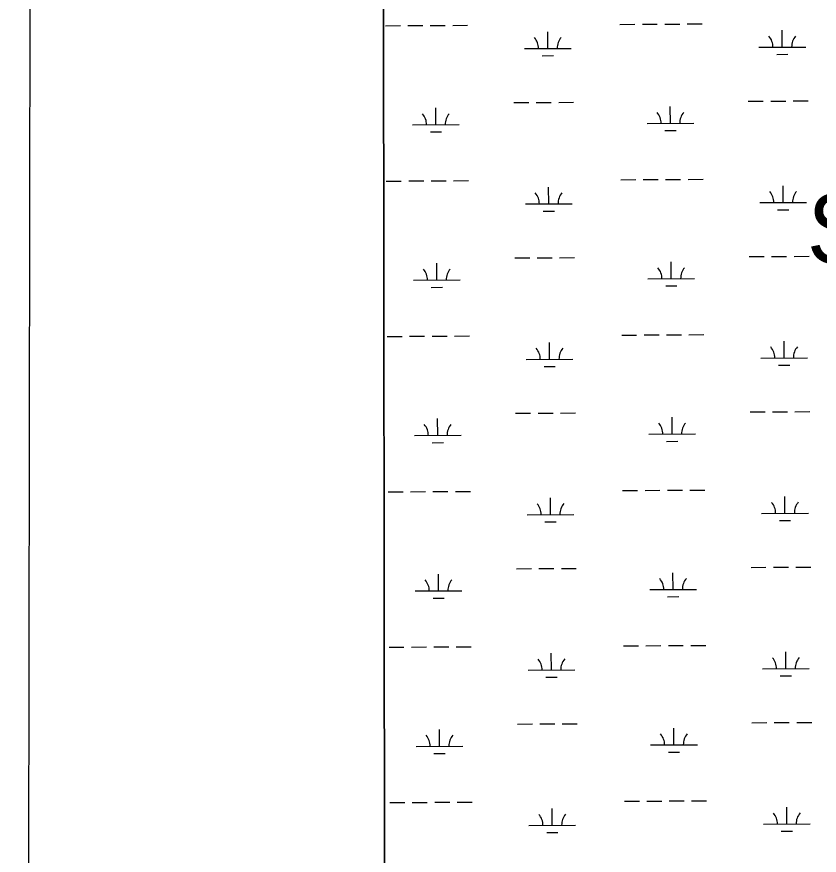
# Model space of a CAD drawing. Extents: x 3313442 to 3351311, y 721974 to 747360.
# Drawn here: x 3316776 to 3318494, y 740579 to 742375 of the extents above; entities that cross this region are included whole.
import ezdxf

# ---------------------------------------------------------------- set-up
doc = ezdxf.new("R2010")
doc.units = 0
for name, color, linetype in [('V-ANNO-SYMB', 7, 'Continuous'), ('V-GRID-FRAM', 7, 'Continuous'), ('V-RIVR-IDEN', 7, 'Continuous'), ('V-SITE-VEGE', 7, 'Continuous'), ('V-WETL-SWMP', 7, 'Continuous')]:
    doc.layers.add(name, color=color, linetype=linetype)

msp = doc.modelspace()

# ---------------------------------------------------------------- linework, layer by layer
at = {"layer": 'V-ANNO-SYMB'}
msp.add_lwpolyline([(3316776.483, 723231.316), (3349859.649, 723183.2170000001), (3349892.966, 746099.768), (3316809.8000000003, 746147.867), (3316776.483, 723231.316)], dxfattribs=at)
at = {"layer": 'V-GRID-FRAM'}
msp.add_lwpolyline([(3317558.396, 745536.285), (3349036.992, 745582.0700000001), (3349071.377, 727396.8150000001), (3317576.911, 727351.007), (3317558.396, 745536.285)], dxfattribs=at)
at = {"layer": 'V-SITE-VEGE'}
msp.add_line((3317559.4080428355, 744542.265), (3317567.9897510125, 736113.3830707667), dxfattribs=at)
at = {"layer": 'V-WETL-SWMP'}
for p, q in [((3317558.396, 745536.2849999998), (3317565.656850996, 738404.737936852)), ((3317565.5631052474, 742355.4481051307), (3317597.562567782, 742355.6321951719)), ((3317613.562299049, 742355.7242401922), (3317645.5617615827, 742355.9083302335)), ((3317661.56149285, 742356.000375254), (3317693.5609553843, 742356.184465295)), ((3317709.560686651, 742356.2765103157), (3317741.5601491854, 742356.4606003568)), ((3318067.462675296, 742358.3354883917), (3318099.46213783, 742358.5195784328)), ((3318115.461869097, 742358.6116234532), (3318147.4613316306, 742358.7957134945)), ((3318163.461062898, 742358.8877585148), (3318195.4605254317, 742359.071848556)), ((3318211.4602566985, 742359.1638935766), (3318243.4597192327, 742359.3479836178)), ((3317913.165172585, 742306.7049904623), (3317912.958077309, 742342.7043937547)), ((3318415.064742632, 742309.5923737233), (3318414.857647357, 742345.5917770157)), ((3317863.166012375, 742306.417349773), (3317963.1643327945, 742306.9926311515)), ((3318365.065582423, 742309.3047330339), (3318465.0639028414, 742309.8800144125)), ((3317901.2541432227, 742291.2052124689), (3317925.253740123, 742291.34328)), ((3318403.1537132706, 742294.0925957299), (3318427.1533101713, 742294.2306632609)), ((3317840.4224450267, 742190.852601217), (3317872.421907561, 742191.0366912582)), ((3317888.4216388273, 742191.128736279), (3317920.421101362, 742191.31282632)), ((3317936.420832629, 742191.4048713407), (3317968.4202951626, 742191.5889613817)), ((3318342.322015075, 742193.739984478), (3318374.3214776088, 742193.9240745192)), ((3318390.3212088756, 742194.01611954), (3318422.32067141, 742194.200209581)), ((3318438.3204026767, 742194.2922546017), (3318470.3198652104, 742194.4763446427)), ((3317673.628346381, 742143.4622827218), (3317673.4212511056, 742179.4616860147)), ((3318175.5279164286, 742146.3496659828), (3318175.3208211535, 742182.3490692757)), ((3317623.6291861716, 742143.1746420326), (3317723.62750659, 742143.749923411)), ((3318125.5287562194, 742146.0620252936), (3318225.5270766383, 742146.6373066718)), ((3317661.7173170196, 742127.9625047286), (3317685.7169139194, 742128.1005722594)), ((3318163.616887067, 742130.8498879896), (3318187.6164839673, 742130.9879555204)), ((3317567.476866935, 742022.7786192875), (3317599.4763294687, 742022.9627093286)), ((3317615.476060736, 742023.054754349), (3317647.4755232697, 742023.2388443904)), ((3317663.4752545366, 742023.3308894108), (3317695.4747170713, 742023.5149794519)), ((3317711.474448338, 742023.6070244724), (3317743.473910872, 742023.7911145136)), ((3318069.376436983, 742025.6660025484), (3318101.375899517, 742025.8500925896)), ((3318117.3756307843, 742025.9421376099), (3318149.375093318, 742026.1262276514)), ((3318165.374824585, 742026.2182726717), (3318197.374287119, 742026.4023627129)), ((3318213.374018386, 742026.4944077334), (3318245.3734809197, 742026.6784977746)), ((3318416.978504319, 741976.9228878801), (3318416.7714090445, 742012.9222911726)), ((3317915.0789342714, 741974.0355046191), (3317914.871838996, 742010.0349079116)), ((3318366.9793441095, 741976.6352471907), (3318466.977664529, 741977.2105285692)), ((3317865.079774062, 741973.7478639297), (3317965.078094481, 741974.3231453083)), ((3317903.16790491, 741958.5357266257), (3317927.16750181, 741958.6737941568)), ((3318405.0674749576, 741961.4231098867), (3318429.067071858, 741961.5611774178)), ((3317842.3362067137, 741858.1831153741), (3317874.335669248, 741858.3672054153)), ((3317890.335400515, 741858.459250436), (3317922.3348630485, 741858.643340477)), ((3317938.3345943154, 741858.7353854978), (3317970.3340568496, 741858.9194755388)), ((3318344.235776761, 741861.0704986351), (3318376.2352392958, 741861.2545886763)), ((3318392.234970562, 741861.346633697), (3318424.2344330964, 741861.530723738)), ((3318440.2341643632, 741861.6227687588), (3318472.2336268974, 741861.8068587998)), ((3317675.542108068, 741810.7927968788), (3317675.335012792, 741846.7922001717)), ((3318177.4416781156, 741813.6801801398), (3318177.23458284, 741849.6795834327)), ((3318127.4425179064, 741813.3925394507), (3318227.440838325, 741813.9678208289)), ((3317625.5429478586, 741810.5051561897), (3317725.5412682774, 741811.080437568)), ((3318165.530648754, 741798.1804021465), (3318189.5302456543, 741798.3184696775)), ((3317663.6310787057, 741795.2930188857), (3317687.6306756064, 741795.4310864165)), ((3317569.3906286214, 741690.1091334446), (3317601.390091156, 741690.2932234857)), ((3317617.389822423, 741690.385268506), (3317649.389284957, 741690.5693585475)), ((3317665.389016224, 741690.6614035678), (3317697.388478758, 741690.845493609)), ((3317713.3882100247, 741690.9375386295), (3317745.387672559, 741691.1216286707)), ((3318071.2901986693, 741692.9965167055), (3318103.2896612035, 741693.1806067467)), ((3318119.2893924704, 741693.272651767), (3318151.2888550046, 741693.4567418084)), ((3318167.2885862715, 741693.5487868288), (3318199.2880488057, 741693.73287687)), ((3318215.2877800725, 741693.8249218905), (3318247.2872426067, 741694.0090119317)), ((3317916.9926959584, 741641.3660187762), (3317916.785600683, 741677.3654220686)), ((3318418.892266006, 741644.2534020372), (3318418.6851707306, 741680.2528053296)), ((3317866.9935357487, 741641.0783780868), (3317966.991856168, 741641.6536594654)), ((3318368.893105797, 741643.9657613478), (3318468.891426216, 741644.5410427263)), ((3317905.0816665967, 741625.8662407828), (3317929.081263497, 741626.0043083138)), ((3318406.981236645, 741628.7536240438), (3318430.980833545, 741628.8916915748)), ((3318346.1495384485, 741528.4010127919), (3318378.1490009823, 741528.585102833)), ((3318394.148732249, 741528.6771478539), (3318426.1481947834, 741528.8612378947)), ((3318442.1479260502, 741528.9532829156), (3318474.147388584, 741529.1373729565)), ((3317677.455869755, 741478.1233110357), (3317677.248774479, 741514.1227143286)), ((3317844.2499684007, 741525.5136295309), (3317876.249430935, 741525.6977195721)), ((3317892.2491622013, 741525.7897645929), (3317924.248624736, 741525.9738546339)), ((3317940.248356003, 741526.0658996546), (3317972.247818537, 741526.2499896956)), ((3318179.355439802, 741481.0106942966), (3318179.1483445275, 741517.0100975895)), ((3317627.456709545, 741477.8356703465), (3317727.455029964, 741478.4109517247)), ((3318129.3562795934, 741480.7230536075), (3318229.354600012, 741481.2983349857)), ((3317665.544840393, 741462.6235330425), (3317689.544437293, 741462.7616005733)), ((3318167.444410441, 741465.5109163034), (3318191.4440073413, 741465.6489838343)), ((3317571.3043903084, 741357.4396476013), (3317603.3038528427, 741357.6237376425)), ((3317619.30358411, 741357.7157826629), (3317651.3030466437, 741357.8998727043)), ((3317667.3027779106, 741357.9919177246), (3317699.3022404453, 741358.1760077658)), ((3317715.301971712, 741358.2680527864), (3317747.3014342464, 741358.4521428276)), ((3318073.203960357, 741360.3270308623), (3318105.2034228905, 741360.5111209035)), ((3318121.203154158, 741360.6031659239), (3318153.2026166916, 741360.7872559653)), ((3318169.2023479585, 741360.8793009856), (3318201.2018104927, 741361.0633910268)), ((3318217.2015417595, 741361.1554360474), (3318249.2010042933, 741361.3395260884)), ((3318420.8060276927, 741311.5839161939), (3318420.598932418, 741347.5833194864)), ((3317918.9064576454, 741308.696532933), (3317918.69936237, 741344.6959362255)), ((3318370.8068674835, 741311.2962755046), (3318470.8051879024, 741311.8715568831)), ((3317868.9072974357, 741308.4088922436), (3317968.905617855, 741308.9841736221)), ((3317906.9954282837, 741293.1967549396), (3317930.9950251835, 741293.3348224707)), ((3318408.8949983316, 741296.0841382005), (3318432.894595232, 741296.2222057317)), ((3317846.163730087, 741192.844143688), (3317878.163192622, 741193.0282337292)), ((3317894.1629238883, 741193.12027875), (3317926.1623864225, 741193.3043687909)), ((3317942.16211769, 741193.3964138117), (3317974.1615802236, 741193.5805038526)), ((3318348.0633001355, 741195.731526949), (3318380.0627626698, 741195.9156169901)), ((3318396.0624939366, 741196.007662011), (3318428.0619564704, 741196.1917520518)), ((3318444.0616877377, 741196.2837970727), (3318476.0611502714, 741196.4678871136)), ((3317679.369631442, 741145.4538251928), (3317679.162536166, 741181.4532284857)), ((3318181.2692014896, 741148.3412084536), (3318181.062106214, 741184.3406117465)), ((3317629.3704712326, 741145.1661845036), (3317729.368791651, 741145.7414658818)), ((3318131.2700412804, 741148.0535677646), (3318231.2683616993, 741148.6288491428)), ((3318169.358172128, 741132.8414304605), (3318193.3577690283, 741132.9794979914)), ((3317667.4586020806, 741129.9540471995), (3317691.4581989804, 741130.0921147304)), ((3317573.218151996, 741024.7701617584), (3317605.2176145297, 741024.9542517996)), ((3317621.2173457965, 741025.0462968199), (3317653.2168083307, 741025.2303868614)), ((3317669.2165395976, 741025.3224318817), (3317701.216002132, 741025.5065219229)), ((3317717.215733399, 741025.5985669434), (3317749.215195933, 741025.7826569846)), ((3318075.117722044, 741027.6575450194), (3318107.117184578, 741027.8416350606)), ((3318123.116915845, 741027.9336800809), (3318155.116378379, 741028.1177701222)), ((3318171.116109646, 741028.2098151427), (3318203.1155721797, 741028.3939051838)), ((3318219.115303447, 741028.4859502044), (3318251.1147659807, 741028.6700402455)), ((3317920.8202193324, 740976.0270470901), (3317920.6131240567, 741012.0264503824)), ((3318422.71978938, 740978.914430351), (3318422.512694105, 741014.9138336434)), ((3317870.821059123, 740975.7394064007), (3317970.819379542, 740976.3146877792)), ((3318372.7206291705, 740978.6267896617), (3318472.71894959, 740979.2020710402)), ((3317908.909189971, 740960.5272690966), (3317932.908786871, 740960.6653366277)), ((3318410.8087600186, 740963.4146523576), (3318434.808356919, 740963.5527198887)), ((3318349.977061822, 740863.0620411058), (3318381.9765243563, 740863.2461311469)), ((3318397.976255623, 740863.3381761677), (3318429.9757181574, 740863.5222662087)), ((3318445.9754494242, 740863.6143112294), (3318477.9749119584, 740863.7984012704)), ((3317681.2833931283, 740812.7843393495), (3317681.076297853, 740848.7837426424)), ((3317848.0774917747, 740860.1746578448), (3317880.0769543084, 740860.3587478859)), ((3317896.076685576, 740860.4507929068), (3317928.0761481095, 740860.6348829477)), ((3317944.0758793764, 740860.7269279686), (3317976.0753419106, 740860.9110180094)), ((3318183.182963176, 740815.6717226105), (3318182.975867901, 740851.6711259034)), ((3317631.284232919, 740812.4966986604), (3317731.282553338, 740813.0719800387)), ((3318133.183802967, 740815.3840819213), (3318233.1821233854, 740815.9593632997)), ((3317669.3723637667, 740797.2845613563), (3317693.3719606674, 740797.4226288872)), ((3318171.271933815, 740800.1719446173), (3318195.2715307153, 740800.3100121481)), ((3317575.1319136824, 740692.1006759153), (3317607.131376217, 740692.2847659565)), ((3317623.131107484, 740692.3768109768), (3317655.1305700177, 740692.5609010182)), ((3317671.130301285, 740692.6529460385), (3317703.129763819, 740692.8370360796)), ((3317719.1294950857, 740692.9290811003), (3317751.12895762, 740693.1131711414)), ((3318077.0314837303, 740694.9880591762), (3318109.0309462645, 740695.1721492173)), ((3318125.0306775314, 740695.2641942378), (3318157.030140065, 740695.4482842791)), ((3318173.0298713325, 740695.5403292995), (3318205.0293338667, 740695.7244193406)), ((3318221.0290651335, 740695.8164643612), (3318253.0285276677, 740696.0005544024)), ((3317922.733981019, 740643.3575612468), (3317922.526885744, 740679.3569645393)), ((3318424.6335510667, 740646.2449445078), (3318424.4264557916, 740682.2443478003)), ((3317872.734820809, 740643.0699205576), (3317972.7331412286, 740643.645201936)), ((3318374.6343908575, 740645.9573038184), (3318474.6327112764, 740646.532585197)), ((3318412.7225217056, 740630.7451665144), (3318436.722118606, 740630.8832340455)), ((3317910.822951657, 740627.8577832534), (3317934.822548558, 740627.9958507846))]:
    msp.add_line(p, q, dxfattribs=at)
for centre, radius, start, end in [((3317857.9204329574, 742306.8619834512), 35.24628790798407, 359.55779361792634, 41.10145195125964), ((3317968.404449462, 742307.4975880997), 35.246287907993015, 139.5577909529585, 181.10144928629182), ((3318359.820003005, 742309.749366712), 35.24628790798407, 359.55779361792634, 41.10145195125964), ((3318470.30401951, 742310.3849713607), 35.246287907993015, 139.5577909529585, 181.10144928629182), ((3317618.383606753, 742143.6192757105), 35.24628790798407, 359.55779361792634, 41.10145195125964), ((3317728.8676232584, 742144.2548803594), 35.246287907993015, 139.5577909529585, 181.10144928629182), ((3318120.2831768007, 742146.5066589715), 35.24628790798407, 359.55779361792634, 41.10145195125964), ((3318230.7671933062, 742147.1422636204), 35.246287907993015, 139.5577909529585, 181.10144928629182), ((3317859.834194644, 741974.192497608), 35.24628790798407, 359.55779361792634, 41.10145195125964), ((3317970.3182111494, 741974.8281022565), 35.246287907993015, 139.5577909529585, 181.10144928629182), ((3318361.733764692, 741977.0798808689), 35.24628790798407, 359.55779361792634, 41.10145195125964), ((3318472.217781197, 741977.7154855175), 35.246287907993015, 139.5577909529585, 181.10144928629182), ((3317620.29736844, 741810.9497898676), 35.24628790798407, 359.55779361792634, 41.10145195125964), ((3317730.781384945, 741811.5853945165), 35.246287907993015, 139.5577909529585, 181.10144928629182), ((3318122.1969384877, 741813.8371731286), 35.24628790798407, 359.55779361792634, 41.10145195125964), ((3318232.680954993, 741814.4727777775), 35.246287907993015, 139.5577909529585, 181.10144928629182), ((3317861.7479563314, 741641.523011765), 35.24628790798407, 359.55779361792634, 41.10145195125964), ((3317972.2319728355, 741642.1586164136), 35.246287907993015, 139.5577909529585, 181.10144928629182), ((3318363.6475263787, 741644.410395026), 35.24628790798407, 359.55779361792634, 41.10145195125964), ((3318474.131542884, 741645.0459996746), 35.246287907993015, 139.5577909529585, 181.10144928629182), ((3317622.211130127, 741478.2803040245), 35.24628790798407, 359.55779361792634, 41.10145195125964), ((3317732.6951466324, 741478.9159086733), 35.246287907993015, 139.5577909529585, 181.10144928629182), ((3318124.1107001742, 741481.1676872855), 35.24628790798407, 359.55779361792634, 41.10145195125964), ((3318234.59471668, 741481.8032919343), 35.246287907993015, 139.5577909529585, 181.10144928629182), ((3317863.6617180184, 741308.8535259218), 35.24628790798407, 359.55779361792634, 41.10145195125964), ((3317974.145734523, 741309.4891305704), 35.246287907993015, 139.5577909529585, 181.10144928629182), ((3318365.561288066, 741311.7409091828), 35.24628790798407, 359.55779361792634, 41.10145195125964), ((3318476.045304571, 741312.3765138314), 35.246287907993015, 139.5577909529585, 181.10144928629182), ((3317624.124891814, 741145.6108181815), 35.24628790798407, 359.55779361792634, 41.10145195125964), ((3317734.608908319, 741146.2464228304), 35.246287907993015, 139.5577909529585, 181.10144928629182), ((3318126.0244618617, 741148.4982014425), 35.24628790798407, 359.55779361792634, 41.10145195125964), ((3318236.508478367, 741149.1338060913), 35.246287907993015, 139.5577909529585, 181.10144928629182), ((3317865.575479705, 740976.1840400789), 35.24628790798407, 359.55779361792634, 41.10145195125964), ((3317976.05949621, 740976.8196447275), 35.246287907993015, 139.5577909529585, 181.10144928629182), ((3318367.475049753, 740979.0714233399), 35.24628790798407, 359.55779361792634, 41.10145195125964), ((3318477.9590662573, 740979.7070279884), 35.246287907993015, 139.5577909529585, 181.10144928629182), ((3317626.038653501, 740812.9413323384), 35.24628790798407, 359.55779361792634, 41.10145195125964), ((3317736.522670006, 740813.5769369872), 35.246287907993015, 139.5577909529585, 181.10144928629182), ((3318127.9382235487, 740815.8287155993), 35.24628790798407, 359.55779361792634, 41.10145195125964), ((3318238.422240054, 740816.4643202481), 35.246287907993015, 139.5577909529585, 181.10144928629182), ((3317867.4892413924, 740643.5145542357), 35.24628790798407, 359.55779361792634, 41.10145195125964), ((3317977.9732578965, 740644.1501588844), 35.246287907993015, 139.5577909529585, 181.10144928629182), ((3318369.3888114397, 740646.4019374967), 35.24628790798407, 359.55779361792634, 41.10145195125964), ((3318479.872827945, 740647.0375421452), 35.246287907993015, 139.5577909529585, 181.10144928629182)]:
    msp.add_arc(centre, radius, start, end, dxfattribs=at)

# ---------------------------------------------------------------- texts
at = {"layer": 'V-RIVR-IDEN'}
msp.add_text('Swamp', height=149.999885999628, rotation=359.20449835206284, dxfattribs=at).set_placement((3318467.128028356, 741846.7792793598))

doc.saveas('drawing.dxf')
